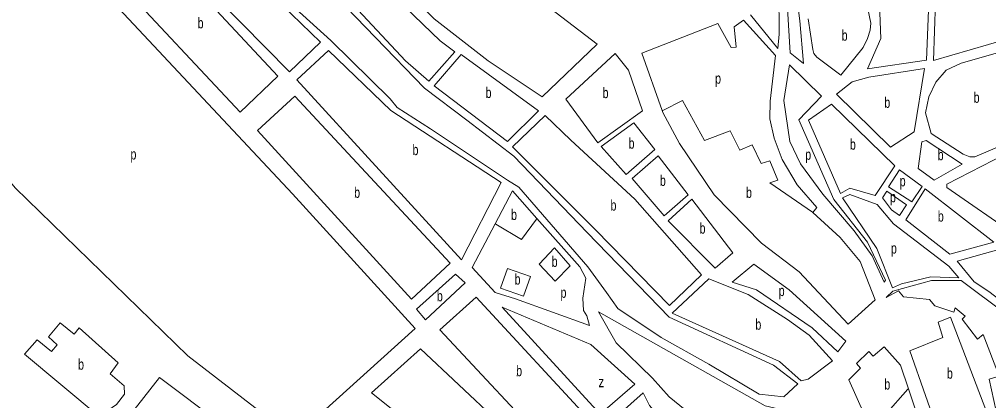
# Model space of a CAD drawing. Extents: x 639657 to 671642, y 222838 to 252123.
# Drawn here: x 648393 to 649303, y 239396 to 239753 of the extents above; entities that cross this region are included whole.
import ezdxf

# ---------------------------------------------------------------- set-up
doc = ezdxf.new("R2010")
doc.units = 0
doc.header["$LTSCALE"] = 4
doc.layers.add('1', color=7, linetype='Continuous', lineweight=13)
doc.layers.add('21', color=7, linetype='Continuous', lineweight=13)
doc.layers.add('7', color=7, linetype='Continuous')

msp = doc.modelspace()

# ---------------------------------------------------------------- linework, layer by layer
at = {"layer": '1'}
for points in [[(649124.122, 239411.698), (649101.024, 239429.228), (649003.169, 239474.03), (648926.046, 239553.679), (648857.215, 239625.03), (648813.264, 239659.047), (648773.458, 239688.915), (648681.408, 239784.327), (648622.529, 239833.277), (648573.601, 239904.629), (648530.479, 239962.706), (648455.014, 240059.777), (648533.795, 240109.557), (648573.601, 240124.491), (648633.172, 240139.39)], [(649055.719, 239793.592), (649053.42, 239806.36), (649070.16, 239813.26), (649074.68, 239804.45), (649084.56, 239808.76), (649093.37, 239799.09), (649101.77, 239778.46), (649106.52, 239759.12), (649106.55, 239739.56), (649105.06, 239726.01), (649079.423, 239757.638)], [(649133.834, 239754.015), (649137.92, 239725.19), (649139, 239721.53), (649141.79, 239718.1), (649164.37, 239701.14), (649185.38, 239727.17), (649189.45, 239735.56), (649191.8, 239743.3), (649192.65, 239749.75), (649189.84, 239763.29), (649188.365, 239768.16), (649176.04, 239808.85)], [(648623.358, 239790.134), (648685.554, 239733.717), (648741.116, 239678.958), (648747.75, 239670.662), (648779.263, 239650.75), (648851.411, 239602.629), (648862.191, 239595.991), (648926.875, 239521.321), (648944.29, 239497.261), (648955.071, 239482.327), (648995.705, 239454.948), (649040.487, 239430.058), (649087.756, 239401.849), (649110.976, 239399.36), (649124.122, 239411.698)], [(648996.732, 239667.856), (648977.51, 239721.8), (649048.77, 239749.6), (649061.47, 239727.05), (649065.98, 239727.48), (649064.24, 239746.4), (649072.854, 239752.776)], [(649072.854, 239752.776), (649103.14, 239719.56), (649098.04, 239676.78), (649097.63, 239660.01), (649101.74, 239641.96), (649109.28, 239621.98), (649123.27, 239598.34), (649141.76, 239577.08), (649138.12, 239572.35)], [(649138.12, 239572.35), (649163.7, 239548.73), (649182.63, 239526.39), (649196.63, 239490.29), (649171.11, 239467.48), (649125.31, 239516.66), (649089.84, 239543.49), (649045.33, 239589.02), (649012.84, 239637.14), (648997.34, 239666.15), (648996.732, 239667.856)], [(648879.098, 239566.613), (648856.14, 239592.48), (648839.869, 239561.749)], [(648839.801, 239497.261), (648858.874, 239491.453), (648928.24, 239466.37), (648925.755, 239475.299), (648922.837, 239480.408), (648922.107, 239492.085), (648925.025, 239510.696), (648919.187, 239521.444), (648879.098, 239566.613)], [(648839.869, 239561.749), (648818.22, 239520.86), (648839.801, 239497.261)], [(649289.38, 239507.15), (649273.69, 239526.8), (649314.9, 239538.13), (649332.52, 239524.18), (649350.011, 239491.125)], [(649312.32, 239376.05), (649303.46, 239416.02), (649313.12, 239418.83), (649297.82, 239457.93), (649292.67, 239453.63), (649278.26, 239472.32), (649281.05, 239475.11), (649271.8, 239482.84), (649270.52, 239478.76), (649252.48, 239484.76), (649247.74, 239490.77), (649223.05, 239493.11), (649218.53, 239498.7), (649206.94, 239492.67), (649213.11, 239498.67), (649249.34, 239508.4), (649277.41, 239508.39), (649319.7, 239476.87), (649336.47, 239460.77), (649350.67, 239438), (649359.14, 239366.42)], [(649350.011, 239491.125), (649343.177, 239474.029), (649345.665, 239459.924), (649324.85, 239481.61), (649303.35, 239498.14), (649289.38, 239507.15)], [(649227.04, 239183.47), (649144.3, 239277.71), (649128.54, 239287.33), (649110.2, 239290.15), (649100.65, 239287.55), (649018.1, 239387.36), (649003.169, 239399.36), (648987.413, 239416.783), (648953.412, 239449.97), (648936.81, 239479.28), (649093.26, 239391.09), (649116.46, 239385.74)], [(649208.44, 239333.38), (649171.82, 239415.46), (649182.76, 239426.22), (649179.1, 239430.73), (649190.69, 239441.92), (649194.56, 239437.41), (649205.07, 239446.23), (649220.34, 239429.05), (649227.788, 239407.016), (649247.07, 239349.97)], [(649015.424, 239301.072), (648946.83, 239374.82), (648978.79, 239403.22), (648984.81, 239391.19), (648994.06, 239380.45), (649016.42, 239363.71), (649048.374, 239326.28), (649084.81, 239283.6)]]:
    msp.add_lwpolyline(points, dxfattribs=at)
for points in [[(648265.27, 240044.7), (648251.7, 239950.62), (648251.71, 239943.53), (648260.57, 239898.61), (648265.98, 239863.8), (648269.91, 239810.28), (648275.97, 239770.52), (648287.61, 239731.42), (648309.34, 239696.19), (648367.41, 239621.44), (648389.34, 239595.45), (648551.43, 239437.84), (648644.28, 239366.35), (648653.51, 239365.5), (648658.24, 239367.66), (648764.83, 239463.62), (648649.59, 239589.68), (648444.69, 239808.73), (648380.15, 239913.99), (648292.77, 240049.37)], [(648802.07, 239722.91), (648777.62, 239695.59), (648755.69, 239714.48), (648684.3, 239791.15), (648626.26, 239839.25), (648604.31, 239871.04), (648631.77, 239891.27), (648673.5, 239839.51), (648686.39, 239831.14), (648710.26, 239812.03), (648755.2, 239764.78), (648788.09, 239733.22)], [(649303.6, 239801.45), (649285.7, 239862.27), (649283.55, 239864.2), (649279.9, 239865.49), (649276.89, 239864.63), (649274.1, 239861.83), (649258.89, 239836.88), (649255.25, 239825.27), (649251.32, 239714.99), (649354.57, 239744.97), (649337.33, 239794.61), (649352.35, 239802.36), (649346.75, 239816.98)], [(648594.3, 239811.05), (648559.88, 239857.45), (648529.2, 239831.84), (648539.32, 239814.65), (648556.74, 239795.75), (648646.83, 239704.27), (648676, 239732.03)], [(649116.783, 239722.103), (649114.295, 239763.587), (649109.319, 239791.796), (649095.221, 239815.026), (649089.416, 239834.939), (649093.563, 239851.532), (649100.197, 239863.147), (649107.661, 239863.977), (649115.124, 239860.658), (649120.1, 239838.257), (649119.27, 239822.493), (649120.1, 239796.774), (649125.905, 239751.971), (649129.222, 239712.147)], [(649212.1, 239816.84), (649216.78, 239854.46), (649208.4, 239857.68), (649186.033, 239820.009), (649197.76, 239785.65), (649201.01, 239759.65), (649201.789, 239735.382), (649189.35, 239707.173), (649244.66, 239715.19), (649248.82, 239817.31)], [(648809.49, 239835.54), (648749.99, 239787.51), (648782.7, 239754.06), (648833.21, 239714.56), (648883.94, 239680.86), (648935.63, 239730.14), (648863.83, 239785.32)], [(648635.92, 239700.15), (648520.68, 239823.63), (648483.79, 239791.14), (648600.32, 239666.37)], [(648741.8, 239668.04), (648683.31, 239724.3), (648653.71, 239696.75), (648808.33, 239527.95), (648845.39, 239600.43)], [(648782.71, 239690.99), (648851.421, 239638.98), (648880.52, 239667.75), (648807.809, 239720.435)], [(648978.279, 239667.497), (648936.22, 239637.79), (648906.06, 239678.52), (648952.39, 239721.35), (648965.08, 239705.88)], [(649331.46, 239678.52), (649324.53, 239725.81), (649277.31, 239712.22), (649263.36, 239705.75), (649253.49, 239694.57), (649247.07, 239680.8), (649243.87, 239665.75), (649249.04, 239646.41), (649279.13, 239626.88), (649285.58, 239624.52), (649290.3, 239624.52), (649340.74, 239646.07), (649334.71, 239662.19)], [(649206.25, 239508.93), (649204.99, 239507.07), (649193.79, 239531.56), (649177.01, 239555.19), (649147.33, 239589.56), (649126.46, 239617.91), (649116.34, 239638.75), (649110.71, 239677.22), (649116.25, 239710.76), (649146.35, 239681.56), (649124.91, 239659.18), (649157.66, 239584.62), (649189.384, 239544.393)], [(649233.15, 239648.11), (649242.95, 239707.24), (649190.57, 239699.23), (649175.11, 239694.92), (649160.31, 239683.29), (649211.05, 239633.69)], [(648797.61, 239524.91), (648651.84, 239681.25), (648616.66, 239649.19), (648761.15, 239490.92)], [(649215.15, 239616.06), (649155.6, 239674.04), (649133.93, 239658.76), (649164.08, 239590), (649172.88, 239595.17), (649196.72, 239588.32)], [(648910.83, 239640.05), (648886.75, 239663.24), (648856.08, 239633.97), (648934.13, 239556.02), (649003.37, 239484.94), (649033.4, 239513.77), (648970.82, 239584.65)], [(648962.74, 239607.99), (648939.21, 239634.27), (648970.119, 239656.3), (648989.653, 239631.319)], [(649278.29, 239617.63), (649244.33, 239639.96), (649240.25, 239638.45), (649236.85, 239613.72), (649251.89, 239602.77)], [(649351.5, 239626.09), (649342.68, 239637.26), (649318.65, 239626.92), (649263.92, 239598.92), (649263.93, 239595.69), (649329.91, 239550.19), (649375.2, 239565.28), (649365.07, 239599.02), (649357.53, 239615.78)], [(648998.48, 239569.12), (648968.54, 239604.1), (648992.77, 239625.43), (649020.948, 239588.943)], [(649240.73, 239596.74), (649219.45, 239612.42), (649209.17, 239596.5), (649230.87, 239582.33)], [(649203.6, 239585.96), (649207.67, 239592.41), (649226.15, 239579.53), (649219.3, 239569.64), (649211.99, 239574.79)], [(649308.02, 239544.58), (649243.53, 239594.38), (649225.31, 239565.56), (649266.59, 239533.14)], [(649046.506, 239520.244), (649002.2, 239564.5), (649024.47, 239584.74), (649062.94, 239534.59)], [(649248.82, 239511.99), (649275.1, 239511.06), (649265.74, 239521.96), (649213.72, 239561.68), (649198.45, 239579.93), (649172.88, 239589.15), (649166, 239586.1), (649198.22, 239538.59), (649212.9, 239501.56), (649221.19, 239505.54)], [(649062.41, 239506.971), (649082.782, 239523.809), (649115.953, 239499.749), (649169.027, 239451.628), (649161.564, 239441.672), (649137.515, 239464.073), (649085.27, 239499.749)], [(648802.537, 239514.326), (648765.994, 239481.497), (648774.287, 239471.541), (648811.605, 239506.387)], [(649040.49, 239510.2), (649006.08, 239477.96), (649106.73, 239432.59), (649127.16, 239414.55), (649133.81, 239415.85), (649156.55, 239433.07), (649134.62, 239457.34), (649114.2, 239471.93), (649077.45, 239495.33)], [(648932.42, 239373.51), (648821.91, 239492.91), (648788.02, 239462.14), (648897.67, 239344.67)], [(648938.44, 239383.19), (648846.4, 239483.49), (648929.55, 239448.53), (648970.83, 239411.17)], [(649260.25, 239455.1), (649229.254, 239442.617), (649258.44, 239358.79), (649288.27, 239370.86), (649289.98, 239376.45), (649303.08, 239380.77), (649267.31, 239474.03), (649255.72, 239469.5)], [(648478.24, 239421.01), (648485.95, 239431.33), (648449.41, 239464.18), (648444.69, 239458.16), (648431.37, 239468.68), (648420.65, 239455.77), (648428.6, 239448.26), (648423.46, 239441.8), (648409.92, 239452.97), (648397.91, 239439.42), (648467.98, 239381.02), (648484.28, 239392.21), (648492, 239401.89), (648491.56, 239409.84)], [(648853.93, 239299.28), (648883.3, 239334.56), (648841.81, 239376.86), (648769.79, 239444.5), (648723.68, 239403.19)], [(648498.82, 239268.2), (648582.65, 239374.25), (648524.62, 239417.4), (648447.66, 239319.31), (648448.53, 239306.85), (648490.01, 239272.49)]]:
    msp.add_lwpolyline(points, close=True, dxfattribs=at)
at = {"layer": '21'}
for points in [[(648996.732, 239667.856), (648997.232, 239668.106), (649015.61, 239677.3), (649036.342, 239639.965), (649060.5, 239648.8)], [(649060.5, 239648.8), (649069.513, 239630.839), (649081.123, 239635.817), (649089.416, 239618.394), (649097.709, 239620.883), (649105.173, 239602.63), (649097.709, 239600.141), (649137.62, 239572.694), (649138.12, 239572.35)], [(648839.869, 239561.749), (648840.369, 239561.453), (648864.681, 239547.04), (648878.73, 239566.113), (648879.098, 239566.613)], [(649241.215, 239285.168), (649241.708, 239285.496), (649254.444, 239293.99), (649206.345, 239382.765), (649227.346, 239406.516), (649227.788, 239407.016)]]:
    msp.add_lwpolyline(points, dxfattribs=at)
for points in [[(648895.602, 239539.107), (648881.266, 239523.809), (648896.194, 239508.045), (648910.291, 239522.15)], [(648851.516, 239519.707), (648844.778, 239501.408), (648866.339, 239493.941), (648872.974, 239512.194)]]:
    msp.add_lwpolyline(points, close=True, dxfattribs=at)

# ---------------------------------------------------------------- texts
at = {"layer": '7'}
for s, width, p in [('b', 0.75, (648560.473, 239745)), ('b', 0.75, (649165.116, 239733.424)), ('p', 0.75, (649046.293, 239693.064)), ('b', 0.75, (648830.817, 239679.707)), ('b', 0.75, (648940.662, 239679.57)), ('b', 0.75, (649289, 239675.165)), ('b', 0.75, (649205.142, 239670.465)), ('b', 0.75, (648965.06, 239632.145)), ('b', 0.75, (649172.822, 239631.18)), ('p', 0.75, (648497.443, 239622.001)), ('b', 0.75, (648762.212, 239626.125)), ('p', 0.75, (649130.88, 239621.713)), ('b', 0.75, (649255.255, 239621.365)), ('b', 0.75, (648994.448, 239597.275)), ('p', 0.75, (649219.614, 239596.822)), ('b', 0.75, (648707.421, 239586.085)), ('b', 0.75, (649075.318, 239586.036)), ('b', 0.75, (648948.09, 239574.09)), ('p', 0.75, (649210.491, 239581.888)), ('b', 0.75, (648854.729, 239565.292)), ('b', 0.75, (649255.392, 239563.76)), ('b', 0.75, (649031.714, 239552.492)), ('p', 0.75, (649211.321, 239533.767)), ('b', 0.75, (648892.876, 239521.32)), ('b', 0.75, (648858.047, 239504.727)), ('p', 0.75, (649106.002, 239493.941)), ('b', 0.75, (648785.068, 239488.964)), ('p', 0.75, (648901.169, 239492.282)), ('b', 0.75, (649084.114, 239462.375)), ('b', 0.75, (648448.25, 239424.85)), ('b', 0.75, (648859.498, 239418.79)), ('b', 0.75, (649263.894, 239416.41)), ('z', 0.8, (648936.828, 239408.485)), ('b', 0.75, (649205.168, 239406.274))]:
    msp.add_text(s, height=10, dxfattribs=dict(at, width=width)).set_placement(p)

doc.saveas('drawing.dxf')
